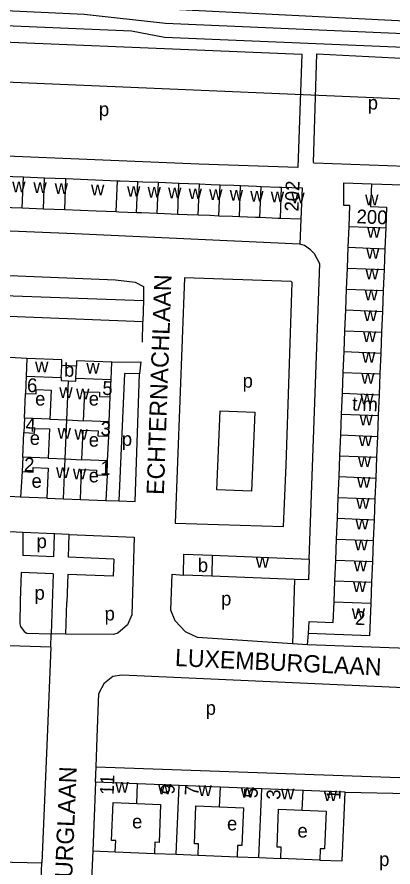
# Model space of a CAD drawing. Extents: x 159675 to 162108, y 386471 to 388472.
# Drawn here: x 161292.8 to 161401.7, y 387212.5 to 387458.8 of the extents above; entities that cross this region are included whole.
import ezdxf

# ---------------------------------------------------------------- set-up
doc = ezdxf.new("R2010")
doc.units = 0
for name, color, linetype in [('BLT_Basislijn', 7, 'Continuous'), ('BLT_Bebouwing', 7, 'Continuous'), ('BLT_Centroide', 7, 'Continuous'), ('BLT_Hoogspanningsmast_en_leidingen', 7, 'Continuous'), ('BLT_Huisnummer', 7, 'Continuous'), ('BLT_Huisnummer_reeks', 7, 'Continuous'), ('BLT_Onderverdeling_panden', 7, 'Continuous'), ('BLT_Straatnaam', 7, 'Continuous')]:
    doc.layers.add(name, color=color, linetype=linetype)

msp = doc.modelspace()

# ---------------------------------------------------------------- linework, layer by layer
at = {"layer": 'BLT_Basislijn'}
for p, q in [((161248.6, 387458.07), (161325.98, 387454.79)), ((161395.41, 387410.42), (161410.82, 387409.97)), ((161375.01, 387400.19), (161374.65, 387393.01)), ((161329.43, 387376.61), (161329.2, 387370.52)), ((161329.1, 387364.61), (161329.2, 387370.52)), ((161295.65, 387359.83), (161290.66, 387360.08)), ((161294.96, 387342.54), (161295.23, 387349.68)), ((161319.54, 387341.51), (161319.83, 387348.71)), ((161294.47, 387331.25), (161294.79, 387338.37)), ((161319.05, 387330.21), (161319.37, 387337.31)), ((161294.3, 387327.05), (161293.86, 387319.67)), ((161318.88, 387326), (161318.57, 387318.7)), ((161293.86, 387319.67), (161289.01, 387319.89)), ((161301.46, 387319.33), (161293.86, 387319.67)), ((161311.16, 387318.93), (161318.57, 387318.7)), ((161318.57, 387318.7), (161322.26, 387318.58)), ((161294.53, 387309.39), (161290.66, 387309.56)), ((161303.7, 387309.03), (161294.53, 387309.39)), ((161303.48, 387302.4), (161303.7, 387309.03)), ((161307.94, 387308.83), (161303.7, 387309.03)), ((161307.69, 387302.23), (161307.94, 387308.83)), ((161307.94, 387308.83), (161326.73, 387308.09)), ((161303.48, 387302.4), (161294.52, 387302.76)), ((161320.85, 387301.71), (161307.69, 387302.23)), ((161320.85, 387301.71), (161320.65, 387296.72)), ((161294.06, 387297.77), (161293.74, 387289.56)), ((161303.28, 387297.41), (161294.06, 387297.77)), ((161303.28, 387297.41), (161302.73, 387280.01)), ((161307.5, 387297.24), (161307.2, 387289.18)), ((161320.65, 387296.72), (161307.5, 387297.24)), ((161373.16, 387295.81), (161372.56, 387277.13)), ((161306.94, 387279.94), (161307.2, 387289.18)), ((161302.59, 387276.17), (161302.73, 387280.01)), ((161306.94, 387279.94), (161302.73, 387280.01)), ((161376.95, 387276.88), (161377.22, 387280.12)), ((161376.95, 387276.88), (161372.56, 387277.13)), ((161405.85, 387275.81), (161376.95, 387276.88)), ((161302.59, 387276.17), (161301.5, 387250)), ((161301.5, 387250), (161299.99, 387213.67)), ((161315.73, 387241.51), (161316.05, 387250)), ((161315.56, 387237.08), (161315.73, 387241.51)), ((161314.76, 387217.12), (161314.25, 387205.39)), ((161321.27, 387216.86), (161332.62, 387216.39)), ((161345.24, 387215.88), (161356.54, 387215.45)), ((161270.97, 387214.4), (161299.99, 387213.67)), ((161299.66, 387205.69), (161299.99, 387213.67)), ((161380.49, 387214.48), (161369.17, 387214.94))]:
    msp.add_line(p, q, dxfattribs=at)
for points in [[(161260.28, 387465.84), (161260.68, 387463.35), (161262.43, 387461.96), (161312.28, 387459.63), (161335.78, 387456.99), (161404.84, 387454.04), (161405.05, 387457.71)], [(161260.28, 387465.84), (161302.6, 387464.08), (161334.1, 387461.28), (161405.05, 387457.71)], [(161325.98, 387454.79), (161335.48, 387452.99), (161416.31, 387449.55)], [(161345.46, 387416.17), (161257.29, 387419.78), (161258.11, 387452.82), (161375.29, 387448.02), (161374.1, 387415.17), (161345.46, 387416.17)], [(161416.02, 387415.1), (161378.82, 387416.45), (161378.6, 387416.68), (161379.57, 387448.17), (161409.71, 387446.59), (161412.96, 387443.54), (161414.8, 387437.01), (161416.56, 387436.63)], [(161374.65, 387393.01), (161309.54, 387395.98), (161141.41, 387402.87)], [(161377.42, 387301.7), (161380.51, 387387.3), (161378.96, 387390.15), (161377.79, 387391.37), (161376.04, 387392.57), (161374.65, 387393.01)], [(161149.23, 387389.66), (161142.83, 387389.53), (161142.86, 387383.48), (161143.34, 387383.32), (161329.43, 387376.61)], [(161149.23, 387389.66), (161321.37, 387382.61), (161327.05, 387381.96), (161329.39, 387380.73), (161329.43, 387376.61)], [(161370.71, 387328.91), (161372.48, 387381.89), (161372.22, 387382.11), (161341.3, 387383.2), (161338.57, 387312.1), (161369.92, 387311.1), (161370.71, 387328.91)], [(161235.88, 387362.29), (161236.9, 387374.26), (161329.2, 387370.52)], [(161320.25, 387358.78), (161328.66, 387358.83), (161328.31, 387355.37)], [(161328.31, 387355.37), (161323.95, 387355.53), (161322.26, 387318.58)], [(161322.26, 387318.58), (161326.98, 387318.43), (161328.31, 387355.37)], [(161294.53, 387309.39), (161294.52, 387302.76)], [(161326.73, 387308.09), (161326.08, 387285.59), (161324.8, 387282.66), (161322.04, 387280.28), (161320.76, 387279.83), (161306.94, 387279.94)], [(161372.56, 387277.13), (161345.08, 387278.97), (161341.56, 387280.58), (161338.59, 387283.82), (161337.38, 387286.86), (161337.73, 387297.33), (161341.03, 387297.08)], [(161293.74, 387289.56), (161293.64, 387282.94), (161293.78, 387282.19), (161294.89, 387280.75), (161295.62, 387280.24), (161302.73, 387280.01)], [(161302.59, 387276.17), (161284.55, 387276.74), (161283.99, 387277.05), (161283.83, 387281.04), (161273.63, 387281.17), (161272.94, 387268.77), (161272.26, 387250)], [(161316.05, 387250), (161316.51, 387262.72), (161318.14, 387265.88), (161320.6, 387267.77), (161323.12, 387268.11), (161407.02, 387264.35)], [(161315.73, 387241.51), (161406.31, 387238.35), (161406.86, 387250)], [(161387.77, 387234.17), (161406.22, 387233.74), (161404.8, 387203.84), (161401.79, 387167.38), (161401.02, 387166.35), (161400.23, 387165.98), (161384.92, 387165.22)]]:
    msp.add_lwpolyline(points, dxfattribs=at)
msp.add_lwpolyline([(161351.65, 387344.71), (161361.63, 387344.29), (161360.66, 387321.36), (161350.68, 387321.78)], close=True, dxfattribs=at)
at = {"layer": 'BLT_Bebouwing'}
for p, q in [((161288.52, 387412.69), (161294.67, 387412.45)), ((161294.67, 387412.45), (161300.82, 387412.2)), ((161300.82, 387412.2), (161306.98, 387411.95)), ((161306.98, 387411.95), (161321.86, 387411.36)), ((161321.86, 387411.36), (161322.65, 387411.33)), ((161322.65, 387411.33), (161327.81, 387411.12)), ((161327.81, 387411.12), (161329.24, 387411.07)), ((161329.24, 387411.07), (161333.75, 387410.89)), ((161333.75, 387410.89), (161335.83, 387410.81)), ((161335.83, 387410.81), (161339.7, 387410.66)), ((161339.7, 387410.66), (161342.42, 387410.55)), ((161342.42, 387410.55), (161345.65, 387410.43)), ((161345.65, 387410.43), (161349.01, 387410.29)), ((161349.01, 387410.29), (161351.59, 387410.19)), ((161351.59, 387410.19), (161355.6, 387410.03)), ((161355.6, 387410.03), (161357.54, 387409.96)), ((161357.54, 387409.96), (161362.19, 387409.78)), ((161395.41, 387410.42), (161395.15, 387403.89)), ((161362.19, 387409.78), (161363.48, 387409.72)), ((161363.48, 387409.72), (161368.78, 387409.52)), ((161368.78, 387409.52), (161369.43, 387409.49)), ((161294.32, 387403.36), (161288.16, 387403.6)), ((161300.47, 387403.12), (161294.32, 387403.36)), ((161306.62, 387402.88), (161300.47, 387403.12)), ((161388.94, 387398.09), (161389.18, 387404.13)), ((161322.29, 387402.26), (161321.51, 387402.29)), ((161327.45, 387402.06), (161322.29, 387402.26)), ((161328.88, 387402), (161327.45, 387402.06)), ((161333.4, 387401.83), (161328.88, 387402)), ((161335.47, 387401.75), (161333.4, 387401.83)), ((161339.34, 387401.59), (161335.47, 387401.75)), ((161342.06, 387401.49), (161339.34, 387401.59)), ((161345.29, 387401.36), (161342.06, 387401.49)), ((161348.65, 387401.23), (161345.29, 387401.36)), ((161351.23, 387401.13), (161348.65, 387401.23)), ((161355.24, 387400.97), (161351.23, 387401.13)), ((161357.18, 387400.89), (161355.24, 387400.97)), ((161361.83, 387400.71), (161357.18, 387400.89)), ((161363.12, 387400.66), (161361.83, 387400.71)), ((161368.42, 387400.45), (161363.12, 387400.66)), ((161369.07, 387400.43), (161368.42, 387400.45)), ((161375.01, 387400.19), (161369.07, 387400.43)), ((161388.7, 387392.05), (161388.94, 387398.09)), ((161399.58, 387397.67), (161399.34, 387391.62)), ((161388.45, 387386.01), (161388.7, 387392.05)), ((161399.34, 387391.62), (161399.1, 387385.58)), ((161388.21, 387379.97), (161388.45, 387386.01)), ((161399.1, 387385.58), (161398.85, 387379.54)), ((161387.97, 387373.93), (161388.21, 387379.97)), ((161398.85, 387379.54), (161398.61, 387373.5)), ((161387.73, 387367.89), (161387.97, 387373.93)), ((161398.61, 387373.5), (161398.37, 387367.46)), ((161387.49, 387361.84), (161387.73, 387367.89)), ((161398.37, 387367.46), (161398.13, 387361.42)), ((161387.25, 387355.8), (161387.49, 387361.84)), ((161398.13, 387361.42), (161397.89, 387355.38)), ((161295.65, 387359.83), (161295.44, 387354.75)), ((161320.04, 387353.75), (161320.25, 387358.78)), ((161310, 387357.6), (161305.78, 387357.81)), ((161387.01, 387349.76), (161387.25, 387355.8)), ((161295.44, 387354.75), (161295.23, 387349.68)), ((161319.83, 387348.71), (161320.04, 387353.75)), ((161397.89, 387355.38), (161397.65, 387349.34)), ((161386.77, 387343.72), (161387.01, 387349.76)), ((161397.65, 387349.34), (161397.41, 387343.3)), ((161386.53, 387337.68), (161386.77, 387343.72)), ((161294.96, 387342.54), (161294.79, 387338.37)), ((161302.35, 387342.23), (161294.96, 387342.54)), ((161319.54, 387341.51), (161312.09, 387341.81)), ((161319.37, 387337.31), (161319.54, 387341.51)), ((161397.41, 387343.3), (161397.17, 387337.26)), ((161386.29, 387331.64), (161386.53, 387337.68)), ((161397.17, 387337.26), (161396.93, 387331.21)), ((161294.47, 387331.25), (161294.3, 387327.05)), ((161301.88, 387330.95), (161294.47, 387331.25)), ((161386.04, 387325.6), (161386.29, 387331.64)), ((161396.93, 387331.21), (161396.69, 387325.17)), ((161319.05, 387330.21), (161311.61, 387330.51)), ((161318.88, 387326), (161319.05, 387330.21)), ((161385.8, 387319.56), (161386.04, 387325.6)), ((161396.69, 387325.17), (161396.45, 387319.13)), ((161301.46, 387319.33), (161306.31, 387319.13)), ((161306.31, 387319.13), (161311.16, 387318.93)), ((161385.56, 387313.52), (161385.8, 387319.56)), ((161396.45, 387319.13), (161396.2, 387313.09)), ((161385.32, 387307.48), (161385.56, 387313.52)), ((161396.2, 387313.09), (161395.96, 387307.05)), ((161385.08, 387301.43), (161385.32, 387307.48)), ((161395.96, 387307.05), (161395.72, 387301.01)), ((161384.84, 387295.39), (161385.08, 387301.43)), ((161395.72, 387301.01), (161395.48, 387294.97)), ((161349.18, 387296.76), (161341.03, 387297.08)), ((161373.16, 387295.81), (161349.18, 387296.76)), ((161384.6, 387289.35), (161384.84, 387295.39)), ((161395.48, 387294.97), (161395.24, 387288.93)), ((161315.56, 387237.08), (161314.76, 387217.12)), ((161327.74, 387236.59), (161315.56, 387237.08)), ((161339.74, 387236.11), (161327.74, 387236.59)), ((161351.71, 387235.62), (161339.74, 387236.11)), ((161363.66, 387235.14), (161351.71, 387235.62)), ((161375.64, 387234.66), (161363.66, 387235.14)), ((161387.77, 387234.17), (161375.64, 387234.66)), ((161314.76, 387217.12), (161321.27, 387216.86)), ((161332.62, 387216.39), (161338.93, 387216.14)), ((161338.93, 387216.14), (161345.24, 387215.88)), ((161356.54, 387215.45), (161362.85, 387215.19)), ((161362.85, 387215.19), (161369.17, 387214.94))]:
    msp.add_line(p, q, dxfattribs=at)
for points in [[(161389.18, 387404.13), (161387.38, 387404.2), (161387.47, 387410.73), (161395.41, 387410.42)], [(161369.43, 387409.49), (161375.37, 387409.26), (161375.01, 387400.19)], [(161321.51, 387402.29), (161315.7, 387402.52), (161306.62, 387402.88)], [(161395.15, 387403.89), (161399.82, 387403.71), (161399.58, 387397.67)], [(161305.78, 387357.81), (161305.84, 387359.41), (161295.65, 387359.83)], [(161320.25, 387358.78), (161310.06, 387359.2), (161310, 387357.6)], [(161295.23, 387349.68), (161298.34, 387349.55), (161298.39, 387350.82), (161302.69, 387350.64), (161302.35, 387342.23)], [(161312.09, 387341.81), (161312.43, 387350.2), (161316.74, 387350.03), (161316.7, 387348.84), (161319.83, 387348.71)], [(161294.79, 387338.37), (161297.92, 387338.24), (161297.97, 387339.59), (161302.23, 387339.42), (161301.88, 387330.95)], [(161311.61, 387330.51), (161311.96, 387339.03), (161316.29, 387338.85), (161316.23, 387337.44), (161319.37, 387337.31)], [(161294.3, 387327.05), (161297.45, 387326.92), (161297.5, 387328.21), (161301.82, 387328.03), (161301.46, 387319.33)], [(161311.16, 387318.93), (161311.52, 387327.66), (161315.82, 387327.49), (161315.76, 387326.13), (161318.88, 387326)], [(161341.03, 387297.08), (161341.14, 387303.14), (161349.28, 387302.81)], [(161349.28, 387302.81), (161377.42, 387301.7)], [(161377.42, 387301.7), (161377.18, 387295.65), (161373.16, 387295.81)], [(161377.22, 387280.12), (161377.36, 387283.59), (161384.36, 387283.31), (161384.6, 387289.35)], [(161395.24, 387288.93), (161394.86, 387279.42), (161377.22, 387280.12)], [(161380.49, 387214.48), (161386.97, 387214.22), (161387.77, 387234.17)], [(161321.27, 387216.86), (161321.4, 387220.12), (161320.19, 387220.17), (161320.64, 387231.17), (161327.51, 387230.89)], [(161327.51, 387230.89), (161334.39, 387230.61), (161333.97, 387219.61), (161332.76, 387219.66), (161332.62, 387216.39)], [(161345.24, 387215.88), (161345.37, 387219.15), (161344.16, 387219.2), (161344.61, 387230.19), (161351.48, 387229.91)], [(161351.48, 387229.91), (161358.36, 387229.64), (161357.94, 387218.67), (161356.67, 387218.72), (161356.54, 387215.45)], [(161369.17, 387214.94), (161369.3, 387218.21), (161368.09, 387218.26), (161368.54, 387229.25), (161375.41, 387228.97)], [(161375.41, 387228.97), (161382.29, 387228.69), (161381.87, 387217.7), (161380.62, 387217.75), (161380.49, 387214.48)]]:
    msp.add_lwpolyline(points, dxfattribs=at)
at = {"layer": 'BLT_Hoogspanningsmast_en_leidingen'}
msp.add_line((161241.41, 387441.98), (161436.3, 387433.8), dxfattribs=at)
at = {"layer": 'BLT_Onderverdeling_panden'}
for p, q in [((161294.32, 387403.36), (161294.67, 387412.45)), ((161300.47, 387403.12), (161300.82, 387412.2)), ((161306.62, 387402.88), (161306.98, 387411.95)), ((161321.51, 387402.29), (161321.86, 387411.36)), ((161327.45, 387402.06), (161327.81, 387411.12)), ((161333.4, 387401.83), (161333.75, 387410.89)), ((161339.34, 387401.59), (161339.7, 387410.66)), ((161345.29, 387401.36), (161345.65, 387410.43)), ((161351.23, 387401.13), (161351.59, 387410.19)), ((161357.18, 387400.89), (161357.54, 387409.96)), ((161363.12, 387400.66), (161363.48, 387409.72)), ((161369.07, 387400.43), (161369.43, 387409.49)), ((161388.94, 387398.09), (161399.58, 387397.67)), ((161388.7, 387392.05), (161399.34, 387391.62)), ((161388.45, 387386.01), (161399.1, 387385.58)), ((161388.21, 387379.97), (161398.85, 387379.54)), ((161387.97, 387373.93), (161398.61, 387373.5)), ((161387.73, 387367.89), (161398.37, 387367.46)), ((161387.49, 387361.84), (161398.13, 387361.42)), ((161305.63, 387354.34), (161305.78, 387357.81)), ((161309.86, 387354.16), (161310, 387357.6)), ((161387.25, 387355.8), (161397.89, 387355.38)), ((161295.44, 387354.75), (161305.63, 387354.34)), ((161307.25, 387342.02), (161307.71, 387353.36)), ((161309.86, 387354.16), (161320.04, 387353.75)), ((161387.01, 387349.76), (161397.65, 387349.34)), ((161386.77, 387343.72), (161397.41, 387343.3)), ((161302.35, 387342.23), (161307.25, 387342.02)), ((161306.79, 387330.73), (161307.25, 387342.02)), ((161307.25, 387342.02), (161312.09, 387341.81)), ((161386.53, 387337.68), (161397.17, 387337.26)), ((161386.29, 387331.64), (161396.93, 387331.21)), ((161301.88, 387330.95), (161306.79, 387330.73)), ((161306.31, 387319.13), (161306.79, 387330.73)), ((161306.79, 387330.73), (161311.61, 387330.51)), ((161386.04, 387325.6), (161396.69, 387325.17)), ((161385.8, 387319.56), (161396.45, 387319.13)), ((161385.56, 387313.52), (161396.2, 387313.09)), ((161385.32, 387307.48), (161395.96, 387307.05)), ((161349.28, 387302.81), (161349.18, 387296.76)), ((161385.08, 387301.43), (161395.72, 387301.01)), ((161384.84, 387295.39), (161395.48, 387294.97)), ((161384.6, 387289.35), (161395.24, 387288.93)), ((161327.51, 387230.89), (161327.74, 387236.59)), ((161338.93, 387216.14), (161339.74, 387236.11)), ((161351.48, 387229.91), (161351.71, 387235.62)), ((161362.85, 387215.19), (161363.66, 387235.14)), ((161375.41, 387228.97), (161375.64, 387234.66))]:
    msp.add_line(p, q, dxfattribs=at)
for points in [[(161305.63, 387354.34), (161305.6, 387353.45), (161307.71, 387353.36)], [(161307.71, 387353.36), (161309.82, 387353.27), (161309.86, 387354.16)]]:
    msp.add_lwpolyline(points, dxfattribs=at)

# ---------------------------------------------------------------- texts
at = {"layer": 'BLT_Centroide'}
for s, p in [('p', (161394.35, 387431.97)), ('p', (161316.52, 387430.09)), ('w', (161291.42, 387408.02)), ('w', (161297.56, 387407.78)), ('w', (161303.72, 387407.55)), ('w', (161314.24, 387407.12)), ('w', (161324.66, 387406.7)), ('w', (161330.61, 387406.47)), ('w', (161336.55, 387406.25)), ('w', (161342.5, 387406.02)), ('w', (161348.44, 387405.78)), ('w', (161354.39, 387405.55)), ('w', (161360.33, 387405.31)), ('w', (161366.28, 387405.08)), ('w', (161372.22, 387404.84)), ('w', (161393.59, 387404.2)), ('w', (161394.14, 387394.84)), ('w', (161393.89, 387388.81)), ('w', (161393.66, 387382.78)), ('w', (161393.41, 387376.72)), ('w', (161393.17, 387370.69)), ('w', (161392.94, 387364.66)), ('w', (161392.69, 387358.62)), ('w', (161298.05, 387355.8)), ('b', (161306.42, 387354.55)), ('w', (161312.89, 387355.48)), ('p', (161358.13, 387351.38)), ('w', (161392.45, 387352.56)), ('w', (161305.06, 387348.38)), ('w', (161309.92, 387348)), ('e', (161298.06, 387346.19)), ('e', (161313.58, 387346.19)), ('w', (161392.2, 387346.53)), ('w', (161391.97, 387340.5)), ('w', (161304.57, 387336.62)), ('w', (161309.43, 387336.28)), ('e', (161296.5, 387334.8)), ('e', (161313.58, 387334.28)), ('p', (161323.16, 387334.51)), ('w', (161391.73, 387334.44)), ('w', (161391.48, 387328.41)), ('w', (161304.13, 387325.19)), ('w', (161308.98, 387324.81)), ('e', (161313.58, 387323.93)), ('e', (161297.02, 387322.37)), ('w', (161391.25, 387322.38)), ('w', (161391, 387316.31)), ('w', (161390.77, 387310.28)), ('p', (161298.48, 387304.89)), ('w', (161390.52, 387304.25)), ('b', (161345.16, 387297.94)), ('w', (161361.94, 387299.22)), ('w', (161390.28, 387298.19)), ('w', (161390.04, 387292.16)), ('p', (161297.88, 387289.92)), ('p', (161351.89, 387288.27)), ('p', (161318.17, 387283.9)), ('w', (161389.73, 387284.38)), ('p', (161347.44, 387256.57)), ('w', (161321.25, 387234)), ('w', (161333.62, 387233.48)), ('w', (161345.33, 387233.02)), ('w', (161357.56, 387232.52)), ('w', (161369.25, 387232.06)), ('w', (161381.59, 387231.56)), ('e', (161326.12, 387223.67)), ('e', (161353.61, 387223.08)), ('e', (161374.01, 387221.01)), ('p', (161397.65, 387212.73))]:
    msp.add_text(s, height=4, dxfattribs=at).set_placement(p)
at = {"layer": 'BLT_Huisnummer'}
for s, rotation, p in [('6', 357.6549, (161295.65, 387350.14)), ('5', 357.6485, (161317.46, 387349.31)), ('4', 357.6549, (161295.21, 387338.68)), ('3', 357.6485, (161316.94, 387337.55)), ('2', 357.6549, (161294.77, 387327.13)), ('1', 357.6485, (161316.87, 387326.19)), ('11', 87.6954, (161320.79, 387233.27)), ('9', 87.6954, (161338.4, 387233.47)), ('7', 87.6954, (161345.34, 387233.07)), ('5', 87.6954, (161362.45, 387232.4)), ('3', 87.6954, (161369, 387231.91)), ('1', 87.6954, (161386.42, 387231.87))]:
    msp.add_text(s, height=4, rotation=rotation, dxfattribs=at).set_placement(p)
at = {"layer": 'BLT_Huisnummer_reeks'}
for s, rotation, p in [('202', 87.7382, (161374.29, 387402.36)), ('200', 357.7126, (161391.05, 387399.04)), ('t/m', 357.7128, (161389.78, 387344.8)), ('2', 357.7119, (161390.62, 387282.68))]:
    msp.add_text(s, height=4, rotation=rotation, dxfattribs=at).set_placement(p)
at = {"layer": 'BLT_Straatnaam'}
for s, rotation, p in [('ECHTERNACHLAAN', 87.9648, (161335.31, 387320.25)), ('LUXEMBURGLAAN', 357.3102, (161338.46, 387270.73)), ('LUXEMBURGLAAN', 87.652, (161307.67, 387181.72))]:
    msp.add_text(s, height=5, rotation=rotation, dxfattribs=at).set_placement(p)

doc.saveas('drawing.dxf')
